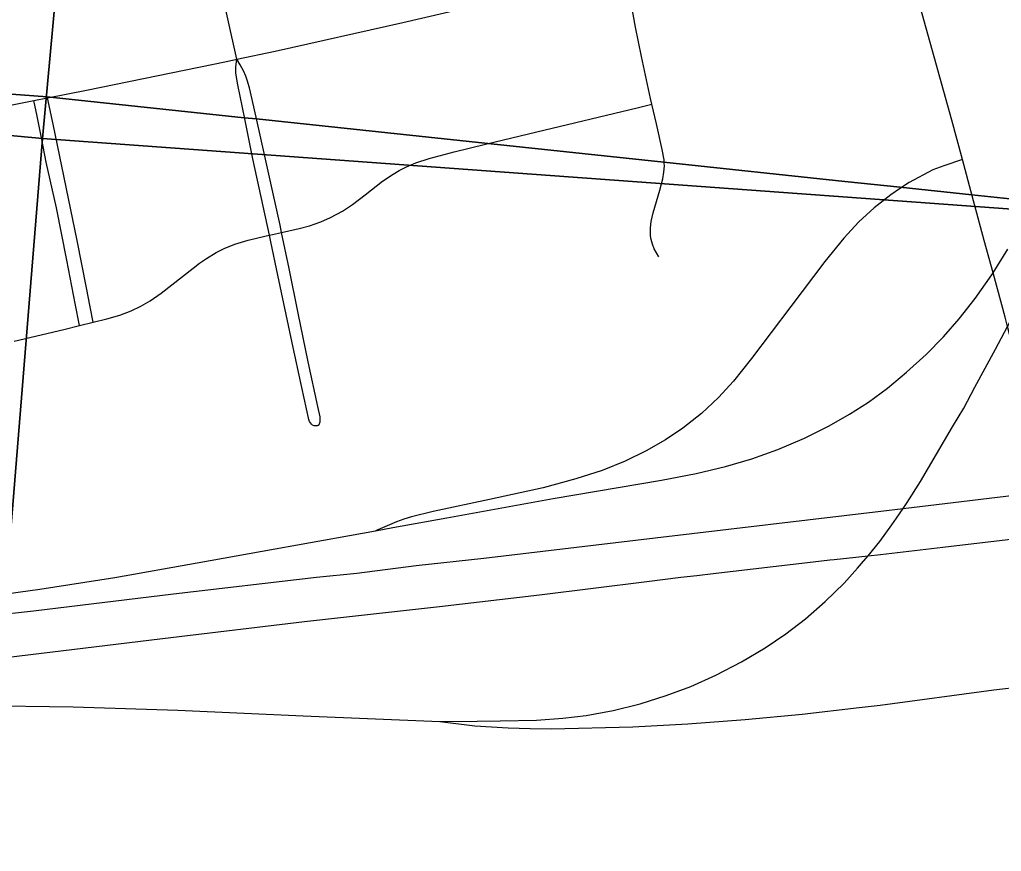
# Model space of a CAD drawing. Extents: x -1.4 to 35.4, y 0 to 22.
# Drawn here: x 26.463 to 26.9298, y 14.4091 to 14.8046 of the extents above; entities that cross this region are included whole.
import ezdxf

# ---------------------------------------------------------------- set-up
doc = ezdxf.new("R2010")
doc.units = 0
for name, color, linetype in [('GM_X_City_Street', 7, 'Continuous'), ('GM_X_County_Road', 7, 'Continuous'), ('GM_X_Interchange_Ramps', 7, 'Continuous'), ('GM_X_Interstate_Route', 7, 'Continuous'), ('GM_X_Section', 7, 'Continuous'), ('GM_X_State_Route', 7, 'Continuous'), ('SC_Scratch1', 7, 'Continuous')]:
    doc.layers.add(name, color=color, linetype=linetype)

msp = doc.modelspace()

# ---------------------------------------------------------------- linework, layer by layer
at = {"layer": 'GM_X_City_Street'}
for points in [[(26.56623, 14.78578), (26.55766, 14.82434), (26.55656, 14.8293), (26.5558, 14.83232), (26.55442, 14.83692), (26.55223, 14.84296), (26.54984, 14.84796), (26.54628, 14.85468), (26.54136, 14.86264), (26.53642, 14.86985), (26.53146, 14.87628), (26.52779, 14.88054), (26.52475, 14.88378)], [(26.76694, 14.6917), (26.76468, 14.69564), (26.76388, 14.69783), (26.76329, 14.69995), (26.763, 14.70178), (26.76293, 14.70382), (26.76301, 14.70557), (26.76332, 14.70854), (26.76422, 14.7127), (26.76747, 14.72342), (26.76887, 14.72892), (26.76935, 14.73202), (26.76957, 14.73508), (26.76951, 14.73625), (26.76942, 14.73786), (26.76854, 14.74283), (26.76587, 14.75497), (26.76362, 14.76439), (26.76298, 14.76706), (26.75869, 14.78703), (26.75588, 14.80102), (26.75469, 14.80711), (26.75284, 14.81748), (26.75095, 14.82802)], [(26.60424, 14.61145), (26.60362, 14.61135), (26.60298, 14.61145), (26.60229, 14.61171), (26.60172, 14.61217), (26.60125, 14.61282), (26.60086, 14.61347), (26.60056, 14.61449), (26.59719, 14.62964), (26.59264, 14.65091), (26.58575, 14.68311), (26.58245, 14.69893), (26.58177, 14.70206), (26.57392, 14.73842), (26.57002, 14.75739), (26.56667, 14.7735), (26.56583, 14.77912), (26.56577, 14.78213), (26.56623, 14.78578)], [(26.60424, 14.61145), (26.60489, 14.61167), (26.60535, 14.6121), (26.60586, 14.61329), (26.60589, 14.61437), (26.60582, 14.61561), (26.60475, 14.62058), (26.6002, 14.6418), (26.59548, 14.6649), (26.59115, 14.68618), (26.58754, 14.70335), (26.5868, 14.70684), (26.57577, 14.75678), (26.57353, 14.76661), (26.5723, 14.77213), (26.57121, 14.77576), (26.57052, 14.77761), (26.56947, 14.78016), (26.56785, 14.78311), (26.56623, 14.78578)], [(26.49794, 14.66074), (26.49653, 14.66791), (26.49474, 14.67704), (26.49036, 14.6996), (26.47888, 14.75487), (26.47629, 14.76732)], [(26.46035, 14.65167), (26.48396, 14.65729), (26.49139, 14.65912), (26.49794, 14.66074), (26.5045, 14.66236), (26.51058, 14.66409), (26.51597, 14.66611), (26.5206, 14.66831), (26.52502, 14.67088), (26.53024, 14.6745), (26.54543, 14.68638), (26.5485, 14.68879), (26.5519, 14.691), (26.55651, 14.69386), (26.56027, 14.69571), (26.56531, 14.69773), (26.57172, 14.69975), (26.58021, 14.7017), (26.58177, 14.70206), (26.58754, 14.70335), (26.59586, 14.7052), (26.60079, 14.7065), (26.6062, 14.7084), (26.61086, 14.71047), (26.61646, 14.71352), (26.62125, 14.71667), (26.62727, 14.72125), (26.63551, 14.72768), (26.64059, 14.73103), (26.64353, 14.73279), (26.64695, 14.73458), (26.65131, 14.73651), (26.65767, 14.73853), (26.66961, 14.74168), (26.68445, 14.74526), (26.70887, 14.75115), (26.75656, 14.76269), (26.76362, 14.76439)], [(26.49139, 14.65912), (26.48939, 14.66953), (26.48543, 14.6902), (26.48043, 14.71508), (26.47564, 14.73685), (26.47339, 14.74839), (26.47126, 14.75868), (26.46979, 14.76604)]]:
    msp.add_lwpolyline(points, dxfattribs=at)
at = {"layer": 'GM_X_County_Road'}
msp.add_line((26.9113, 14.73806), (26.90624, 14.75671), dxfattribs=at)
for points in [[(26.90624, 14.75671), (26.8921, 14.80739), (26.88573, 14.82818), (26.8775, 14.85452)], [(26.56623, 14.78578), (26.58453, 14.7895), (26.64528, 14.80321), (26.70881, 14.8181), (26.75095, 14.82802)], [(26.49474, 14.77108), (26.52193, 14.77661), (26.5613, 14.78463), (26.56623, 14.78578)], [(26.46979, 14.76604), (26.47629, 14.76732), (26.49474, 14.77108)], [(26.20336, 14.71375), (26.25029, 14.72261), (26.3187, 14.73632), (26.40266, 14.75281), (26.46979, 14.76604)], [(26.92173, 14.69959), (26.916, 14.72073), (26.9113, 14.73806)], [(26.94347, 14.61679), (26.94112, 14.62648), (26.93277, 14.65869), (26.93163, 14.6631), (26.9259, 14.68421), (26.92173, 14.69959)]]:
    msp.add_lwpolyline(points, dxfattribs=at)
at = {"layer": 'GM_X_Interchange_Ramps'}
for points in [[(26.9113, 14.73806), (26.90247, 14.735), (26.89732, 14.7332), (26.88601, 14.72712), (26.88191, 14.72434), (26.87726, 14.7212), (26.86941, 14.71508), (26.86206, 14.70837), (26.85488, 14.70063), (26.84585, 14.68953), (26.82976, 14.66817), (26.81099, 14.64338), (26.80241, 14.63271), (26.79534, 14.62486), (26.78718, 14.6172), (26.77837, 14.6103), (26.77012, 14.60474), (26.76097, 14.59946), (26.7509, 14.59458), (26.73992, 14.59021), (26.72751, 14.58617), (26.7119, 14.582), (26.68641, 14.5763), (26.65968, 14.57063), (26.6493, 14.56809), (26.64567, 14.56707), (26.64214, 14.56573), (26.63213, 14.56151)], [(26.86216, 14.47745), (26.87216, 14.4786), (26.92632, 14.48588), (26.94008, 14.48741), (26.94711, 14.4883), (26.95144, 14.48921), (26.95598, 14.49029)], [(26.6628, 14.4708), (26.67938, 14.46882), (26.69522, 14.46782), (26.70568, 14.46756), (26.71576, 14.4674), (26.75462, 14.46831), (26.78068, 14.46964), (26.80794, 14.4717), (26.83514, 14.47433), (26.86216, 14.47745)]]:
    msp.add_lwpolyline(points, dxfattribs=at)
at = {"layer": 'GM_X_Interstate_Route'}
for p, q in [((26.84834, 14.54766), (26.85035, 14.54788)), ((26.21066, 14.47148), (26.53494, 14.51072))]:
    msp.add_line(p, q, dxfattribs=at)
for points in [[(26.44921, 14.52123), (26.4696, 14.52342), (26.53621, 14.53153), (26.6041, 14.53937), (26.62326, 14.54139), (26.65161, 14.54498), (26.68372, 14.54844), (26.76517, 14.55817), (26.87254, 14.57088), (26.88309, 14.57213), (26.94782, 14.57981), (26.95098, 14.58018), (27.04347, 14.59109), (27.18404, 14.60734)], [(26.90597, 14.55419), (26.93163, 14.55722), (26.94364, 14.55866)], [(26.85035, 14.54788), (26.86645, 14.54963), (26.8724, 14.55028), (26.90202, 14.55372), (26.90597, 14.55419)], [(26.78505, 14.54029), (26.79276, 14.54122), (26.84029, 14.54679), (26.84834, 14.54766)], [(26.53494, 14.51072), (26.59841, 14.5184), (26.66264, 14.52551), (26.71015, 14.531), (26.76131, 14.5374), (26.77734, 14.53937), (26.78505, 14.54029)]]:
    msp.add_lwpolyline(points, dxfattribs=at)
at = {"layer": 'GM_X_Section'}
for points in [[(25.5939, 15.85057), (26.54696, 15.75756), (26.56663, 15.75608), (26.47381, 14.7481), (25.49799, 14.83922)], [(27.5793, 15.64992), (27.48098, 14.67461), (26.47381, 14.7481), (26.56663, 15.75608)], [(26.47381, 14.7481), (26.39247, 13.74598), (25.40277, 13.84491), (25.49799, 14.83922)], [(27.48098, 14.67461), (27.3811, 13.65162), (26.39247, 13.74598), (26.47381, 14.7481)]]:
    msp.add_lwpolyline(points, close=True, dxfattribs=at)
at = {"layer": 'GM_X_State_Route'}
for points in [[(26.87993, 14.56742), (26.88309, 14.57213), (26.88496, 14.57491), (26.89134, 14.58495), (26.90655, 14.61095), (26.91194, 14.61986), (26.91729, 14.62982), (26.92699, 14.64791), (26.93277, 14.65869), (26.93937, 14.671), (26.95593, 14.70094), (26.96411, 14.71628)], [(26.41167, 14.52532), (26.47262, 14.53381), (26.50826, 14.5393), (26.54745, 14.54618), (26.63213, 14.56151), (26.6404, 14.56301), (26.66607, 14.56769), (26.71677, 14.5768), (26.76821, 14.58555), (26.78472, 14.58873), (26.79866, 14.59205), (26.81121, 14.59577), (26.82353, 14.60022), (26.83615, 14.6056), (26.84792, 14.61138), (26.85769, 14.61693), (26.86659, 14.62272), (26.87565, 14.62937), (26.8848, 14.63691), (26.894, 14.64534), (26.90232, 14.6538), (26.90974, 14.66222), (26.91745, 14.67203), (26.92531, 14.68327), (26.9259, 14.68421), (26.93293, 14.69539)], [(26.86145, 14.54374), (26.86337, 14.54588), (26.86645, 14.54963), (26.87206, 14.55647), (26.87782, 14.56428), (26.87993, 14.56742)], [(26.68057, 14.47103), (26.69142, 14.47116), (26.70884, 14.47151), (26.72127, 14.47234), (26.73241, 14.47372), (26.74528, 14.47611), (26.75799, 14.47927), (26.77049, 14.48313), (26.78216, 14.48752), (26.79411, 14.49286), (26.8063, 14.49913), (26.81756, 14.50579), (26.82736, 14.51245), (26.83673, 14.5197), (26.84612, 14.5279), (26.85503, 14.53663), (26.86145, 14.54374)], [(26.21066, 14.47148), (26.23615, 14.47167), (26.28028, 14.47343), (26.31943, 14.47586), (26.36291, 14.47763), (26.40144, 14.47842), (26.44309, 14.47849), (26.48847, 14.47786), (26.53816, 14.47615), (26.59776, 14.47346), (26.6628, 14.4708), (26.68057, 14.47103)]]:
    msp.add_lwpolyline(points, dxfattribs=at)
at = {"layer": 'SC_Scratch1'}
for points in [[(28.52079, 14.58036), (27.90392, 14.63781), (27.64597, 14.66105), (27.19289, 14.70075), (26.97889, 14.71575), (26.96388, 14.71681), (26.94592, 14.71806), (26.91577, 14.72126), (26.88167, 14.72487), (26.85545, 14.72765), (26.76928, 14.73678), (26.68422, 14.7458), (26.57554, 14.75731), (26.56979, 14.75792), (26.47606, 14.76785), (26.19002, 14.78927), (25.73939, 14.82301)], [(25.73939, 14.82301), (26.19002, 14.78927), (26.47606, 14.76785), (26.56979, 14.75792), (26.57554, 14.75731), (26.68422, 14.7458), (26.76928, 14.73678), (26.85545, 14.72765), (26.88167, 14.72487), (26.91577, 14.72126), (26.94592, 14.71806), (26.96388, 14.71681), (26.97889, 14.71575), (27.19289, 14.70075), (27.64597, 14.66105), (27.90392, 14.63781), (28.52079, 14.58036)]]:
    msp.add_lwpolyline(points, dxfattribs=at)

doc.saveas('drawing.dxf')
